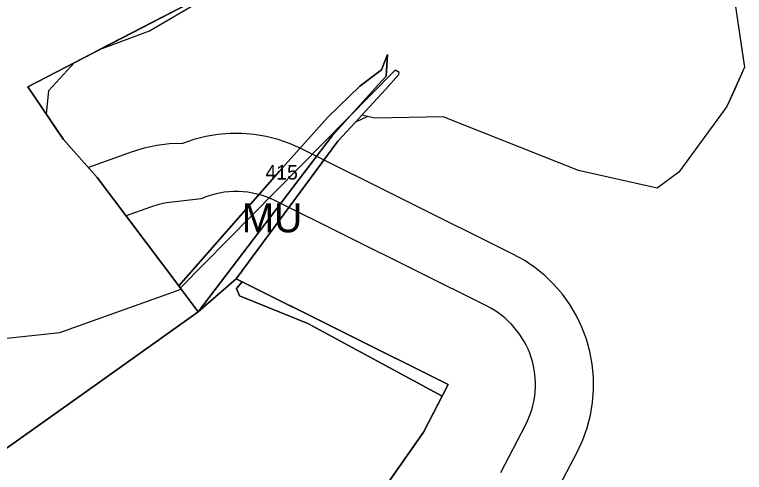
# Model space of a CAD drawing. Extents: x -690419 to -685080, y -987825 to -981190.
# Drawn here: x -688782.8 to -688532, y -985818.7 to -985661.4 of the extents above; entities that cross this region are included whole.
import ezdxf

# ---------------------------------------------------------------- set-up
doc = ezdxf.new("R2010")
doc.units = 0
for name, color, linetype in [('BPEJ (S) - hranice', 7, 'Continuous'), ('BPEJ I-II ochrana', 7, 'Continuous'), ('Hranice řešeného území (S)', 7, 'Continuous'), ('Katastrální území (S) - hranice', 7, 'Continuous'), ('Lesy hospodářské', 7, 'Continuous'), ('OP lesa 30 m (S)', 7, 'Continuous'), ('OP lesa 50 m (S)', 7, 'Continuous'), ('Plochy lesní všeobecné LU (S)', 7, 'Continuous'), ('Plochy smíšené nezastavěného území všeobecné MU (S)', 7, 'Continuous'), ('Plochy zemědělské všeobecné AU (S)', 7, 'Continuous'), ('Regulacni bloky_ID', 7, 'Continuous'), ('Regulační bloky STABILIZOVANÉ (S)', 7, 'Continuous'), ('Regulační kódy STABILIZOVANÉ (S)', 7, 'Continuous')]:
    doc.layers.add(name, color=color, linetype=linetype)

msp = doc.modelspace()

# ---------------------------------------------------------------- linework, layer by layer
at = {"layer": 'BPEJ (S) - hranice'}
for p, q in [((-688554.5, -985715.5), (-688562, -985721)), ((-688725.88, -985755.35), (-688725.62, -985755.69))]:
    msp.add_line(p, q, dxfattribs=at)
for points in [[(-688540, -985576), (-688540, -985625.5), (-688532, -985679.5), (-688538, -985693), (-688554.5, -985715.5)], [(-688540, -985625.5), (-688532, -985679.5), (-688538, -985693), (-688554.5, -985715.5), (-688562, -985721), (-688589, -985715), (-688635.5, -985696.5), (-688659, -985697), (-688661.5, -985696.42), (-688663.52, -985695.96), (-688655.4, -985687.11), (-688650.74, -985682.03), (-688650.69, -985681.29), (-688652, -985680.5), (-688725.88, -985755.35), (-688726.42, -985754.63), (-688754.45, -985717.41), (-688766.03, -985704.28), (-688768.03, -985701.33), (-688771.9, -985695.61), (-688771, -985687.5), (-688762.21, -985677.87), (-688753.68, -985673.44), (-688736.5, -985667), (-688649.5, -985616)], [(-688753.66, -985673.43), (-688736.5, -985667), (-688649.5, -985616)], [(-688713.14, -985652.41), (-688753.66, -985673.43)], [(-688663.52, -985695.96), (-688655.4, -985687.11), (-688650.74, -985682.03), (-688650.69, -985681.29), (-688652, -985680.5), (-688725.88, -985755.35)], [(-688663.52, -985695.96), (-688665.69, -985698.33), (-688671.74, -985704.92), (-688706.72, -985752.18), (-688704.64, -985753.21), (-688706.5, -985755.5), (-688705.5, -985758), (-688682, -985767.5), (-688635.89, -985792.48), (-688642.3, -985804.85), (-688688.58, -985870.89), (-688727.8, -985945.93), (-688735.5, -985943.5), (-688836.5, -985888), (-688843.42, -985886.76)], [(-688843.42, -985886.76), (-688836.5, -985888), (-688735.5, -985943.5), (-688727.8, -985945.93), (-688688.58, -985870.89), (-688642.3, -985804.85), (-688635.89, -985792.48), (-688682, -985767.5), (-688705.5, -985758), (-688706.5, -985755.5), (-688704.64, -985753.21), (-688706.72, -985752.18), (-688671.74, -985704.92), (-688665.69, -985698.33), (-688663.52, -985695.96)], [(-688562, -985721), (-688589, -985715), (-688635.5, -985696.5), (-688659, -985697), (-688661.5, -985696.42), (-688663.52, -985695.96)], [(-688725.62, -985755.69), (-688719.74, -985763.51), (-688753.65, -985787.69), (-688790.22, -985813.59), (-688803.29, -985826.72), (-688819.38, -985853.06), (-688826.87, -985863.54), (-688839.49, -985878.83), (-688843.42, -985886.76)]]:
    msp.add_lwpolyline(points, dxfattribs=at)
at = {"layer": 'BPEJ I-II ochrana'}
for p, q in [((-688535.74, -985654.29), (-688532.54, -985675.86)), ((-688661.5, -985696.42), (-688665.69, -985698.33)), ((-688704.64, -985753.21), (-688633.8, -985788.45)), ((-688633.8, -985788.45), (-688642.3, -985804.85))]:
    msp.add_line(p, q, dxfattribs=at)
for points in [[(-688532.54, -985675.86), (-688532, -985679.5), (-688535.33, -985687)], [(-688535.33, -985687), (-688538, -985693), (-688554.5, -985715.5), (-688562, -985721), (-688569.61, -985719.31)], [(-688569.61, -985719.31), (-688589, -985715), (-688635.5, -985696.5), (-688659, -985697), (-688661.5, -985696.42)], [(-688665.69, -985698.33), (-688671.74, -985704.92), (-688706.72, -985752.18), (-688704.64, -985753.21), (-688704.64, -985753.21)], [(-688642.3, -985804.85), (-688688.58, -985870.89), (-688727.8, -985945.93), (-688727.8, -985945.93)]]:
    msp.add_lwpolyline(points, dxfattribs=at)
at = {"layer": 'Hranice řešeného území (S)'}
msp.add_lwpolyline([(-688790.22, -985813.59), (-688753.65, -985787.69), (-688719.74, -985763.51), (-688725.62, -985755.69), (-688726.42, -985754.63), (-688754.45, -985717.41), (-688766.03, -985704.28), (-688778.27, -985686.2), (-688713.14, -985652.41)], dxfattribs=at)
at = {"layer": 'Katastrální území (S) - hranice'}
msp.add_lwpolyline([(-688713.14, -985652.41), (-688778.27, -985686.2), (-688766.03, -985704.28), (-688754.45, -985717.41), (-688726.42, -985754.63), (-688725.62, -985755.69), (-688719.74, -985763.51), (-688753.65, -985787.69), (-688790.22, -985813.59)], dxfattribs=at)
at = {"layer": 'Lesy hospodářské'}
msp.add_lwpolyline([(-688706.72, -985752.18), (-688633.8, -985788.45), (-688642.3, -985804.85), (-688672.21, -985847.53), (-688688.58, -985870.89), (-688716.48, -985924.28), (-688732.14, -985954.23), (-688772.43, -985935.24), (-688800.67, -985917.17), (-688838.05, -985897.17), (-688864.68, -985889.19), (-688891.46, -985881.16), (-688862.65, -985838.67), (-688815.6, -985775.76), (-688767.3, -985770.6), (-688725.62, -985755.69), (-688719.74, -985763.51)], close=True, dxfattribs=at)
at = {"layer": 'OP lesa 30 m (S)'}
for p, q in [((-688620.44, -985761.59), (-688693.36, -985725.32)), ((-688615.66, -985818.65), (-688607.16, -985802.25))]:
    msp.add_line(p, q, dxfattribs=at)
msp.add_lwpolyline([(-688718.64, -985724.65), (-688730.6, -985726.13), (-688733.19, -985726.68), (-688736.14, -985727.59), (-688744.52, -985730.59)], dxfattribs=at)
for centre, start, end in [((-688706.72, -985752.18), 63.5545, 113.4073), ((-688633.8, -985788.45), 332.6026, 63.5545)]:
    msp.add_arc(centre, 30, start, end, dxfattribs=at)
at = {"layer": 'OP lesa 50 m (S)'}
msp.add_lwpolyline([(-688597.91, -985827.86), (-688589.41, -985811.46), (-688587.55, -985807.46), (-688586.06, -985803.31), (-688584.94, -985799.05), (-688584.19, -985794.7), (-688583.83, -985790.31), (-688583.86, -985785.9), (-688584.28, -985781.52), (-688585.09, -985777.18), (-688586.27, -985772.93), (-688587.82, -985768.81), (-688589.73, -985764.83), (-688591.98, -985761.04), (-688594.56, -985757.47), (-688597.44, -985754.13), (-688600.6, -985751.06), (-688604.02, -985748.28), (-688607.68, -985745.82), (-688611.53, -985743.68), (-688684.45, -985707.41), (-688688.28, -985705.7), (-688692.24, -985704.32), (-688696.3, -985703.28), (-688700.43, -985702.58), (-688704.61, -985702.22), (-688708.8, -985702.22), (-688712.98, -985702.57), (-688717.11, -985703.27), (-688721.17, -985704.31), (-688725.13, -985705.69), (-688729.54, -985705.84), (-688733.93, -985706.38), (-688738.24, -985707.31), (-688742.46, -985708.61), (-688757.47, -985713.98)], dxfattribs=at)
at = {"layer": 'Plochy lesní všeobecné LU (S)'}
msp.add_lwpolyline([(-688826.87, -985863.54), (-688819.38, -985853.06), (-688803.29, -985826.72), (-688790.22, -985813.59), (-688753.65, -985787.69), (-688719.74, -985763.51), (-688706.72, -985752.18), (-688633.8, -985788.45), (-688642.3, -985804.85), (-688688.58, -985870.89), (-688732.14, -985954.23), (-688772.43, -985935.24), (-688800.67, -985917.17), (-688844.57, -985889.09), (-688839.49, -985878.83)], close=True, dxfattribs=at)
at = {"layer": 'Plochy smíšené nezastavěného území všeobecné MU (S)'}
msp.add_lwpolyline([(-688719.74, -985763.51), (-688725.62, -985755.69), (-688726.42, -985754.63), (-688691.8, -985715.16), (-688675.18, -985696.61), (-688664.2, -985686), (-688656.73, -985680.39), (-688654.6, -985675.14), (-688655.12, -985682.54), (-688657.73, -985685.42), (-688673.71, -985703.04)], close=True, dxfattribs=at)
at = {"layer": 'Plochy zemědělské všeobecné AU (S)'}
for p, q in [((-688778.27, -985686.2), (-688713.14, -985652.41)), ((-688654.6, -985675.14), (-688656.73, -985680.39)), ((-688655.12, -985682.54), (-688654.6, -985675.14)), ((-688656.73, -985680.39), (-688664.2, -985686)), ((-688657.73, -985685.42), (-688655.12, -985682.54)), ((-688766.03, -985704.28), (-688778.27, -985686.2)), ((-688664.2, -985686), (-688675.18, -985696.61)), ((-688673.71, -985703.04), (-688657.73, -985685.42)), ((-688675.18, -985696.61), (-688691.8, -985715.16)), ((-688754.45, -985717.41), (-688766.03, -985704.28)), ((-688719.74, -985763.51), (-688673.71, -985703.04)), ((-688691.8, -985715.16), (-688726.42, -985754.63)), ((-688726.42, -985754.63), (-688754.45, -985717.41)), ((-688706.72, -985752.18), (-688719.74, -985763.51)), ((-688633.8, -985788.45), (-688706.72, -985752.18)), ((-688642.3, -985804.85), (-688633.8, -985788.45)), ((-688688.58, -985870.89), (-688642.3, -985804.85))]:
    msp.add_line(p, q, dxfattribs=at)
at = {"layer": 'Regulační bloky STABILIZOVANÉ (S)'}
for p, q in [((-688778.27, -985686.2), (-688713.14, -985652.41)), ((-688654.6, -985675.14), (-688656.73, -985680.39)), ((-688655.12, -985682.54), (-688654.6, -985675.14)), ((-688656.73, -985680.39), (-688664.2, -985686)), ((-688657.73, -985685.42), (-688655.12, -985682.54)), ((-688766.03, -985704.28), (-688778.27, -985686.2)), ((-688664.2, -985686), (-688675.18, -985696.61)), ((-688673.71, -985703.04), (-688657.73, -985685.42)), ((-688675.18, -985696.61), (-688691.8, -985715.16)), ((-688754.45, -985717.41), (-688766.03, -985704.28)), ((-688719.74, -985763.51), (-688673.71, -985703.04)), ((-688691.8, -985715.16), (-688726.42, -985754.63)), ((-688726.42, -985754.63), (-688754.45, -985717.41)), ((-688706.72, -985752.18), (-688719.74, -985763.51)), ((-688633.8, -985788.45), (-688706.72, -985752.18)), ((-688642.3, -985804.85), (-688633.8, -985788.45)), ((-688688.58, -985870.89), (-688642.3, -985804.85))]:
    msp.add_line(p, q, dxfattribs=at)
for points in [[(-688719.74, -985763.51), (-688725.62, -985755.69), (-688726.42, -985754.63), (-688691.8, -985715.16), (-688675.18, -985696.61), (-688664.2, -985686), (-688656.73, -985680.39), (-688654.6, -985675.14), (-688655.12, -985682.54), (-688657.73, -985685.42), (-688673.71, -985703.04)], [(-688826.87, -985863.54), (-688819.38, -985853.06), (-688803.29, -985826.72), (-688790.22, -985813.59), (-688753.65, -985787.69), (-688719.74, -985763.51), (-688706.72, -985752.18), (-688633.8, -985788.45), (-688642.3, -985804.85), (-688688.58, -985870.89), (-688732.14, -985954.23), (-688772.43, -985935.24), (-688800.67, -985917.17), (-688844.57, -985889.09), (-688839.49, -985878.83)]]:
    msp.add_lwpolyline(points, close=True, dxfattribs=at)

# ---------------------------------------------------------------- texts
at = {"layer": 'Regulacni bloky_ID'}
msp.add_text('415', height=5, dxfattribs=at).set_placement((-688696.61, -985718.08))
at = {"layer": 'Regulační kódy STABILIZOVANÉ (S)'}
msp.add_text('MU', height=10, dxfattribs=at).set_placement((-688704.76, -985736.21))

doc.saveas('drawing.dxf')
